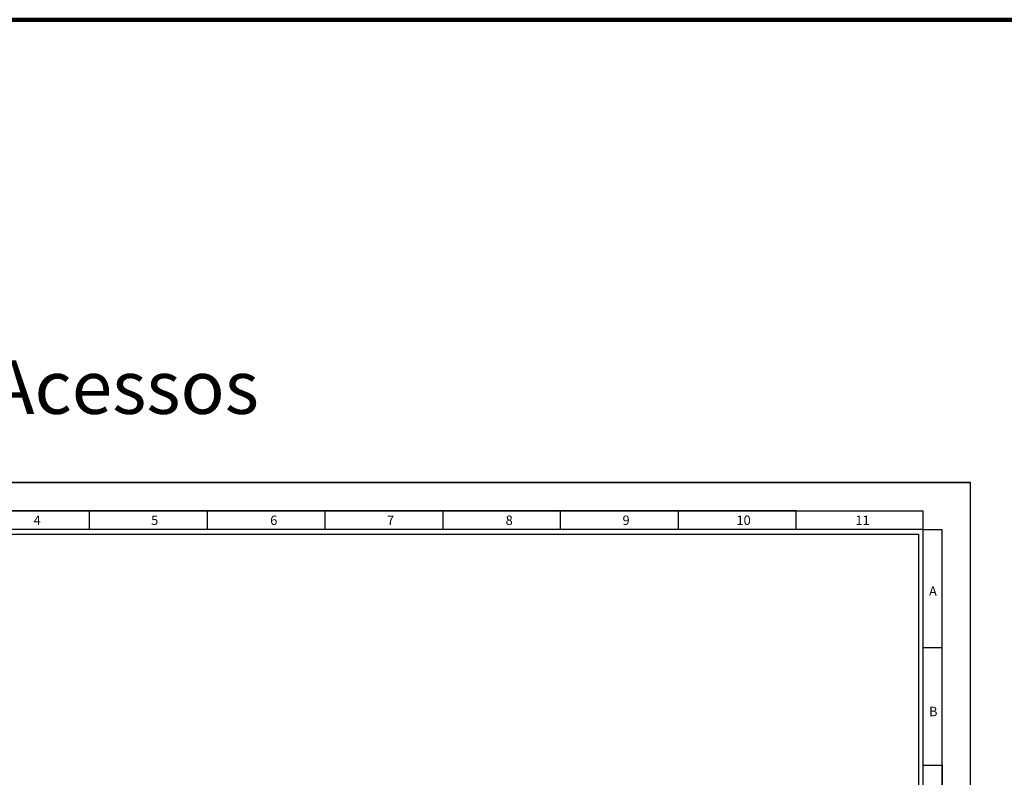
# Model space of a CAD drawing. Header units: millimetres. Extents: x -559 to 10735, y -2326 to 222.
# Tile 616 of 656: x 6853 to 7266, y -721 to -404. Entities that reach past the tile are written whole.
import ezdxf

# ---------------------------------------------------------------- set-up
doc = ezdxf.new("R2010")
doc.units = ezdxf.units.MM
doc.header["$LTSCALE"] = 4
for name, color, linetype in [('Limite do Plano', 255, 'Continuous'), ('Modelo', 251, 'Continuous'), ('Titulos de Pagina', 1, 'Continuous')]:
    doc.layers.add(name, color=color, linetype=linetype)
doc.styles.add('STYLE1', font='txt', dxfattribs={"width": 0.8})

msp = doc.modelspace()

# ---------------------------------------------------------------- linework, layer by layer
at = {"layer": 'Limite do Plano', "lineweight": 200}
msp.add_lwpolyline([(6202.99, -403.54), (7713.8, -403.54), (7713.8, -2326.04), (6202.99, -2326.04)], close=True, dxfattribs=at)
at = {"layer": 'Modelo'}
for p, q in [((6664.77, -597.7), (7252.02, -597.7)), ((7178.86, -609.57), (6684.54, -609.57)), ((6783.4, -609.57), (6882.27, -609.57)), ((6882.27, -617.48), (6882.27, -609.57)), ((6882.27, -609.57), (6981.13, -609.57)), ((6931.7, -609.57), (6931.7, -617.48)), ((6981.13, -617.48), (6981.13, -609.57)), ((6981.13, -609.57), (7080, -609.57)), ((7030.57, -609.57), (7030.57, -617.48)), ((7080, -617.48), (7080, -609.57)), ((7080, -609.57), (7178.86, -609.57)), ((7129.43, -609.57), (7129.43, -617.48)), ((7178.86, -617.48), (7178.86, -609.57)), ((7178.86, -609.57), (7232.25, -609.57)), ((7232.25, -617.48), (7232.25, -609.57)), ((6931.7, -617.48), (6931.7, -617.48)), ((7232.25, -617.48), (7240.16, -617.48)), ((7232.25, -716.34), (7232.25, -617.48)), ((7240.16, -716.34), (7240.16, -617.48)), ((7232.25, -666.91), (7240.16, -666.91)), ((7232.25, -716.34), (7240.16, -716.34)), ((7240.16, -716.34), (7240.16, -993.16)), ((7240.16, -815.21), (7240.16, -716.34))]:
    msp.add_line(p, q, dxfattribs=at)
for points in [[(6664.77, -1012.94), (7252.02, -1012.94), (7252.02, -597.7), (6664.77, -597.7)], [(6684.54, -993.16), (7232.25, -993.16), (7232.25, -617.48), (6684.54, -617.48)], [(7230.27, -991.19), (6686.52, -991.19), (6686.52, -619.45), (7230.27, -619.45)]]:
    msp.add_lwpolyline(points, close=True, dxfattribs=at)

# ---------------------------------------------------------------- texts
at = {"layer": 'Modelo', "attachment_point": 1}
for s, heights, insert, char_height in [('4', [3.95], (6858.79, -611.59), 3.95), ('5', [0], (6908.13, -611.59), 3.95), ('6', [0], (6958.12, -611.59), 3.95), ('7', [0], (7007.15, -611.59), 3.95), ('8', [0], (7056.95, -611.59), 3.95), ('9', [0], (7106, -611.59), 3.95), ('10', [0], (7153.83, -611.59), 3.955), ('11', [0], (7203.76, -611.59), 3.955), ('A', [0], (7234.66, -641.32), 3.95), ('B', [0], (7234.66, -691.82), 3.95)]:
    msp.add_mtext_dynamic_manual_height_columns(s, width=54.2922, gutter_width=19.77, heights=heights, dxfattribs=dict(at, insert=insert, char_height=char_height))
at = {"layer": 'Titulos de Pagina', "insert": (6664.77, -546.46), "char_height": 22.4602, "attachment_point": 1, "style": 'STYLE1'}
msp.add_mtext_dynamic_manual_height_columns('Controlo de Acessos', width=703.6598, gutter_width=112.3, heights=[0], dxfattribs=at)

doc.saveas('drawing.dxf')
